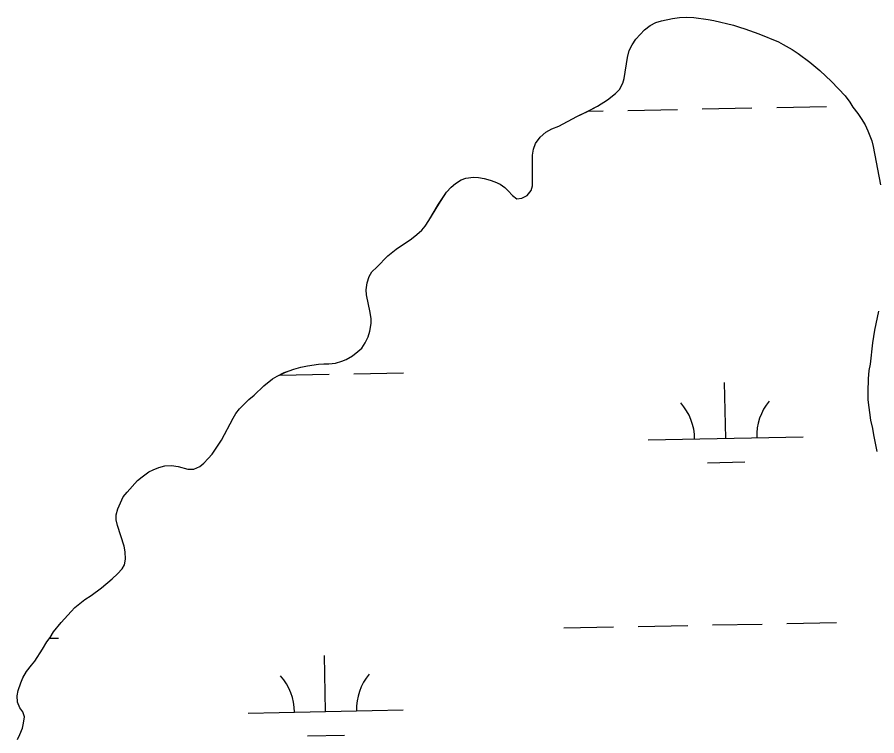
# Model space of a CAD drawing. Extents: x 3989314 to 4027622, y 243956 to 270014.
# Drawn here: x 3999968 to 4000523, y 251465 to 251928 of the extents above; entities that cross this region are included whole.
import ezdxf

# ---------------------------------------------------------------- set-up
doc = ezdxf.new("R2010")
doc.units = 0
doc.layers.add('V-RIVR-EDGE', color=7, linetype='Continuous')
doc.layers.add('V-WETL-SWMP', color=7, linetype='Continuous')

msp = doc.modelspace()

# ---------------------------------------------------------------- linework, layer by layer
at = {"layer": 'V-RIVR-EDGE'}
for points in [[(4000301.44, 251843.07), (4000302.75, 251846.79), (4000305.6, 251850.76), (4000309.23, 251853.95), (4000313.23, 251856.11), (4000317.61, 251857.88), (4000329.23, 251864.11), (4000336.07, 251867.28), (4000342.53, 251870.84), (4000349.12, 251874.79), (4000354.29, 251879), (4000356.75, 251881.56), (4000358.97, 251885.53), (4000359.89, 251888.61), (4000362.04, 251902.11), (4000363.1, 251906.61), (4000364.92, 251910.2), (4000367.26, 251913.91), (4000372.96, 251920.05), (4000376.58, 251922.86), (4000380.33, 251924.63), (4000383.94, 251925.77), (4000390.89, 251927.27), (4000395.4, 251927.88), (4000400.29, 251928.1), (4000404.66, 251927.82), (4000413.92, 251926.6), (4000417.65, 251925.93), (4000430.36, 251922.89), (4000434.09, 251921.58), (4000437.68, 251920.52), (4000446.67, 251917.38), (4000459.37, 251912.15), (4000462.45, 251910.58), (4000468.09, 251907.2), (4000472.06, 251904.73), (4000479.62, 251899.15), (4000486.01, 251893.83), (4000493.56, 251886.7), (4000502.37, 251877.51), (4000505.43, 251873.38), (4000507.34, 251870.15), (4000510.53, 251866.01), (4000512.57, 251862.91), (4000515.12, 251858.64), (4000517.02, 251854.9), (4000519.55, 251848.45), (4000520.43, 251844.84), (4000525.15, 251819.98)], [(3999987.6, 251525.54), (3999989.67, 251528.36), (3999991.88, 251531.94), (3999996.81, 251537.96), (4000003.16, 251545.12), (4000005.63, 251547.55), (4000012.09, 251552.78), (4000016.23, 251555.46), (4000022.82, 251560.3), (4000029.68, 251566.18), (4000033.04, 251569.24), (4000036.15, 251572.57), (4000037.71, 251575.13), (4000038.38, 251578.73), (4000038.03, 251583.62), (4000037.41, 251587.1), (4000033.12, 251600.5), (4000032.25, 251604.24), (4000032.27, 251607.33), (4000033.45, 251611.31), (4000036.85, 251619.01), (4000039.31, 251622.08), (4000046.05, 251629.5), (4000049.02, 251631.92), (4000053.42, 251634.98), (4000056.13, 251636.38), (4000059.74, 251637.9), (4000063.61, 251638.9), (4000067.98, 251639.26), (4000072.23, 251638.59), (4000078.52, 251636.87), (4000082.25, 251636.85), (4000086.12, 251638.5), (4000088.71, 251640.67), (4000091.56, 251643.61), (4000094.15, 251646.42), (4000095.97, 251648.98), (4000100.26, 251655.52), (4000107.69, 251669.62), (4000109.51, 251672.57), (4000111.84, 251675.77), (4000117.8, 251681.65), (4000121.17, 251684.58), (4000127.51, 251690.59), (4000133.07, 251694.93), (4000136.04, 251696.84), (4000140.56, 251699), (4000143.91, 251700.26), (4000146.88, 251701.27), (4000151.39, 251702.53), (4000155.64, 251703.4), (4000162.72, 251704.38), (4000166.07, 251704.62), (4000169.29, 251704.6), (4000173.79, 251705.08), (4000177.79, 251706.34), (4000180.63, 251707.48), (4000184.63, 251709.77), (4000188.12, 251712.58), (4000190.58, 251714.88), (4000192.92, 251718.33), (4000194.75, 251722.05), (4000195.8, 251725.65), (4000196.61, 251730.66), (4000196.63, 251733.75), (4000196.01, 251737.87), (4000193.64, 251749.08), (4000193.41, 251752.43), (4000194.08, 251756.93), (4000195.39, 251760.91), (4000197.21, 251763.98), (4000200.45, 251767.05), (4000207.44, 251774.34), (4000212.75, 251778.55), (4000222.7, 251785.17), (4000226.19, 251787.98), (4000229.43, 251790.92), (4000231.5, 251793.48), (4000233.97, 251797.06), (4000240.22, 251807.7), (4000245.29, 251815.39), (4000248.26, 251818.58), (4000251.11, 251821.01), (4000254.73, 251823.3), (4000257.69, 251824.31), (4000262.72, 251825.05), (4000265.8, 251824.77), (4000269.66, 251824.1), (4000273.51, 251823.05), (4000276.33, 251822), (4000279.8, 251820.44), (4000282.87, 251818.36), (4000285.05, 251816.29), (4000287.73, 251813.18), (4000290.54, 251811.1), (4000293.89, 251811.47), (4000297.38, 251813.12), (4000299.84, 251816.32), (4000300.64, 251819.4), (4000300.64, 251839.08), (4000301.44, 251843.07)], [(4000523.85, 251738.55), (4000521.19, 251726.47), (4000519.98, 251718.24), (4000518.35, 251704.49), (4000517.68, 251700.37), (4000517.13, 251694.97), (4000516.94, 251686.61), (4000517.04, 251681.59), (4000518.75, 251668.33), (4000519.87, 251663.05), (4000520.49, 251658.93), (4000522.73, 251648.1)], [(3999968.65, 251462.62), (3999970.09, 251465.83), (3999971.79, 251469.8), (3999972.58, 251473.14), (3999973.13, 251477.26), (3999971.99, 251480.35), (3999970.2, 251482.94), (3999968.56, 251486.68), (3999968.45, 251490.8), (3999968.99, 251494.14), (3999970.7, 251499.02), (3999972, 251502.22), (3999974.47, 251506.32), (3999977.72, 251510.55), (3999979.92, 251512.98), (3999984.86, 251520.79), (3999987.6, 251525.54)]]:
    msp.add_lwpolyline(points, dxfattribs=at)
at = {"layer": 'V-WETL-SWMP'}
for p, q in [((4000336.46, 251867.5), (4000346.21, 251867.69)), ((4000362.2, 251868.01), (4000394.2, 251868.65)), ((4000410.19, 251868.97), (4000442.19, 251869.6)), ((4000458.19, 251869.92), (4000490.18, 251870.56)), ((4000137.56, 251697.33), (4000169.55, 251697.96)), ((4000185.55, 251698.28), (4000217.54, 251698.92)), ((4000425.27, 251656.62), (4000424.56, 251692.61)), ((4000375.28, 251655.62), (4000475.26, 251657.62)), ((4000413.58, 251640.95), (4000437.58, 251641.43)), ((4000320.84, 251534.44), (4000352.84, 251535.08)), ((4000368.83, 251535.4), (4000400.83, 251536.04)), ((4000416.82, 251536.36), (4000448.82, 251536.99)), ((4000464.81, 251537.31), (4000496.81, 251537.95)), ((3999989.29, 251527.84), (3999995, 251527.95)), ((4000167.29, 251480.63), (4000166.57, 251516.62)), ((4000117.3, 251479.64), (4000217.28, 251481.63)), ((4000155.6, 251464.96), (4000179.6, 251465.44))]:
    msp.add_line(p, q, dxfattribs=at)
for points in [[(4000240.21, 251807.7), (4000245.28, 251815.39), (4000248.26, 251818.58), (4000251.11, 251821.01), (4000254.73, 251823.3), (4000257.69, 251824.31), (4000262.72, 251825.05), (4000265.8, 251824.77), (4000269.66, 251824.11), (4000273.51, 251823.05), (4000276.33, 251822), (4000279.8, 251820.44), (4000282.87, 251818.36), (4000285.05, 251816.28), (4000287.73, 251813.18), (4000290.54, 251811.1), (4000293.89, 251811.46), (4000297.38, 251813.12), (4000299.84, 251816.32), (4000300.64, 251819.4), (4000300.64, 251839.08), (4000301.43, 251843.07), (4000302.75, 251846.79), (4000305.6, 251850.76), (4000309.23, 251853.95), (4000313.23, 251856.11), (4000317.61, 251857.88), (4000329.23, 251864.11), (4000336.08, 251867.28), (4000342.53, 251870.84), (4000349.12, 251874.79), (4000354.29, 251879), (4000356.75, 251881.56), (4000358.97, 251885.53), (4000359.89, 251888.61), (4000362.04, 251902.11), (4000363.1, 251906.61), (4000364.92, 251910.2), (4000367.26, 251913.91), (4000372.96, 251920.05), (4000376.58, 251922.86), (4000380.33, 251924.63), (4000383.94, 251925.77), (4000390.89, 251927.27), (4000395.4, 251927.88), (4000400.29, 251928.1), (4000404.66, 251927.82), (4000413.92, 251926.6), (4000417.65, 251925.93), (4000430.36, 251922.89), (4000434.09, 251921.58), (4000437.68, 251920.52), (4000446.67, 251917.38), (4000459.37, 251912.15), (4000462.45, 251910.58), (4000468.09, 251907.2), (4000472.06, 251904.73), (4000479.61, 251899.15), (4000486.01, 251893.83), (4000493.56, 251886.7), (4000502.37, 251877.51), (4000505.43, 251873.37), (4000507.34, 251870.15), (4000510.53, 251866.01), (4000512.57, 251862.9), (4000515.12, 251858.64), (4000517.02, 251854.9), (4000519.55, 251848.45), (4000520.43, 251844.84), (4000525.15, 251819.98)], [(3999968.65, 251462.62), (3999970.09, 251465.82), (3999971.79, 251469.8), (3999972.58, 251473.14), (3999973.12, 251477.26), (3999971.99, 251480.35), (3999970.2, 251482.94), (3999968.56, 251486.68), (3999968.45, 251490.8), (3999968.99, 251494.14), (3999970.7, 251499.02), (3999972, 251502.22), (3999974.47, 251506.32), (3999977.72, 251510.55), (3999979.92, 251512.98), (3999984.86, 251520.79), (3999987.6, 251525.54), (3999989.67, 251528.35), (3999991.88, 251531.94), (3999996.81, 251537.96), (4000003.16, 251545.12), (4000005.62, 251547.55), (4000012.09, 251552.78), (4000016.23, 251555.46), (4000022.82, 251560.3), (4000029.68, 251566.17), (4000033.04, 251569.24), (4000036.15, 251572.57), (4000037.71, 251575.13), (4000038.38, 251578.73), (4000038.03, 251583.62), (4000037.41, 251587.1), (4000033.12, 251600.5), (4000032.25, 251604.24), (4000032.27, 251607.33), (4000033.45, 251611.31), (4000036.85, 251619.01), (4000039.31, 251622.08), (4000046.05, 251629.5), (4000049.02, 251631.92), (4000053.42, 251634.98), (4000056.13, 251636.38), (4000059.74, 251637.9), (4000063.61, 251638.9), (4000067.99, 251639.26), (4000072.23, 251638.59), (4000078.52, 251636.87), (4000082.25, 251636.85), (4000086.12, 251638.5), (4000088.71, 251640.67), (4000091.56, 251643.61), (4000094.15, 251646.42), (4000095.97, 251648.98), (4000100.26, 251655.52), (4000107.69, 251669.62), (4000109.51, 251672.57), (4000111.84, 251675.77), (4000117.8, 251681.65), (4000121.17, 251684.58), (4000127.51, 251690.59), (4000133.07, 251694.93), (4000136.04, 251696.84), (4000140.56, 251698.99), (4000143.91, 251700.26), (4000146.88, 251701.27), (4000151.39, 251702.53), (4000155.64, 251703.4), (4000162.72, 251704.38), (4000166.07, 251704.62), (4000169.29, 251704.6), (4000173.79, 251705.08), (4000177.79, 251706.34), (4000180.63, 251707.48), (4000184.63, 251709.77), (4000188.12, 251712.58), (4000190.58, 251714.88), (4000192.92, 251718.33), (4000194.75, 251722.05), (4000195.8, 251725.65), (4000196.61, 251730.66), (4000196.63, 251733.75), (4000196.01, 251737.87), (4000193.64, 251749.08), (4000193.4, 251752.43), (4000194.08, 251756.93), (4000195.39, 251760.91), (4000197.21, 251763.98), (4000200.45, 251767.05), (4000207.44, 251774.34), (4000212.75, 251778.55), (4000222.7, 251785.17), (4000226.19, 251787.98), (4000229.43, 251790.92), (4000231.5, 251793.48), (4000233.97, 251797.06), (4000240.21, 251807.7)], [(4000523.85, 251738.54), (4000521.19, 251726.47), (4000519.98, 251718.24), (4000518.35, 251704.49), (4000517.68, 251700.37), (4000517.12, 251694.97), (4000516.94, 251686.61), (4000517.04, 251681.59), (4000518.75, 251668.33), (4000519.87, 251663.05), (4000520.49, 251658.92), (4000522.73, 251648.1)]]:
    msp.add_lwpolyline(points, dxfattribs=at)
for centre, start, end in [((4000370.03, 251655.99), 0.3699, 41.9135), ((4000480.5, 251658.2), 140.3699, 181.9135), ((4000112.05, 251480.01), 0.3699, 41.9135), ((4000222.51, 251482.21), 140.3699, 181.9135)]:
    msp.add_arc(centre, 35.25, start, end, dxfattribs=at)

doc.saveas('drawing.dxf')
